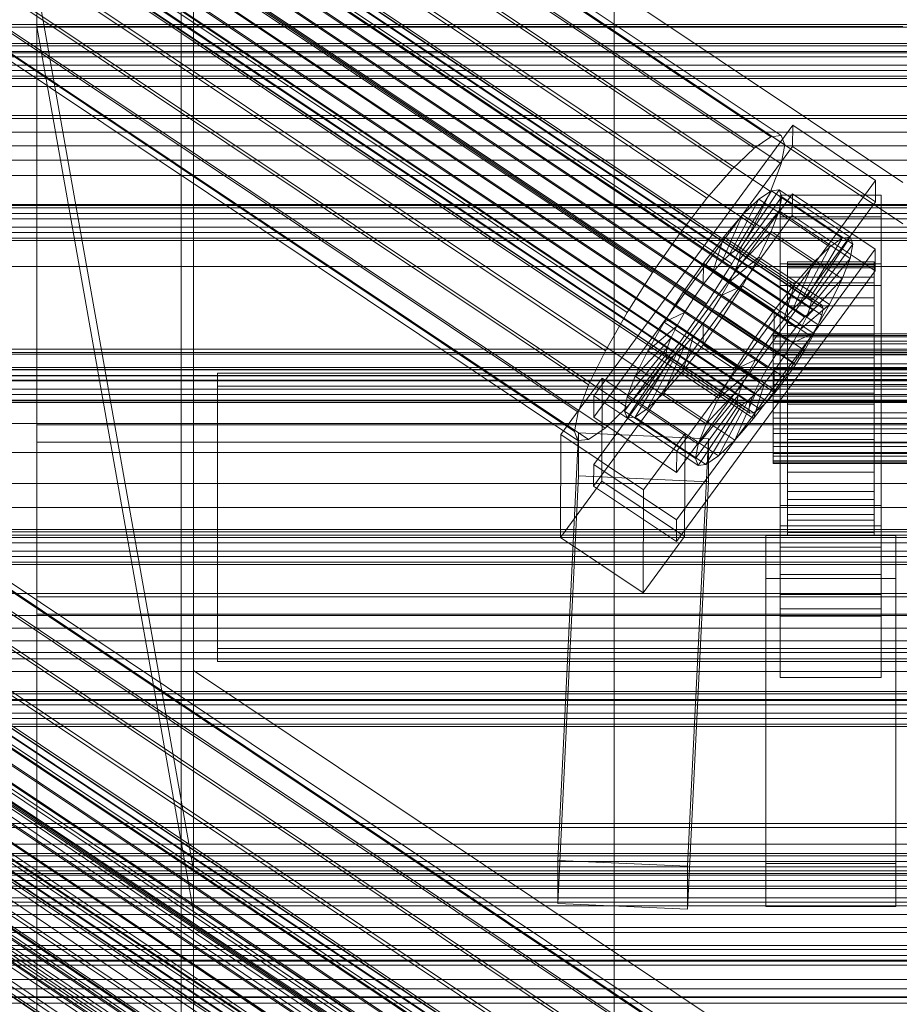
# Model space of a CAD drawing. Header units: millimetres. Extents: x -4738 to 65662, y -68080 to 6847.
# Tile 345 of 656: x -252 to -130, y -33162 to -33026. Entities that reach past the tile are written whole.
import ezdxf

# ---------------------------------------------------------------- set-up
doc = ezdxf.new("R2010")
doc.units = ezdxf.units.MM
for name, color, linetype, lineweight in [('COTAS_P', 1, 'Continuous', 0), ('frontal_C01', 7, 'Continuous', 0), ('frontal_C02', 7, 'Continuous', 0), ('frontal_C03', 7, 'Continuous', 0), ('frontal_C03-dry', 7, 'Continuous', 0), ('frontal_dosificador', 7, 'Continuous', 0), ('frontal_secador', 7, 'Continuous', 0)]:
    doc.layers.add(name, color=color, linetype=linetype, lineweight=lineweight)
doc.dimstyles.new('R19_100', dxfattribs={"dimtxt": 250, "dimasz": 150, "dimexe": 150, "dimexo": 80, "dimgap": 100, "dimtad": 1, "dimtih": 1, "dimtoh": 1, "dimdsep": 46, "dimcen": 0.09, "dimadec": 0, "dimazin": 0, "dimtfac": 1, "dimtdec": 4, "dimtofl": 0, "dimtmove": 0, "dimatfit": 3, "dimfxl": 1, "dimtolj": 1, "dimtzin": 0, "dimarcsym": 0})

# ---------------------------------------------------------------- blocks, each defined once
blk = doc.blocks.new('DIM_R31_49')
at = {"layer": 'COTAS_P'}
for p, q in [((-150, -32300), (550, -32300)), ((550, -32300), (505, -32450)), ((550, -34900), (550, -32300)), ((550, -32300), (595, -32450)), ((550, -34900), (505, -34750)), ((550, -34900), (595, -34750)), ((-150, -34900), (550, -34900))]:
    blk.add_line(p, q, dxfattribs=at)
blk.add_text('2600 P', height=250, rotation=90, dxfattribs=at).set_placement((450, -33600))

msp = doc.modelspace()

# ---------------------------------------------------------------- linework, layer by layer
at = {"layer": 'frontal_C01'}
for p, q in [((-250, -33020.803), (-228.298, -33143.494)), ((-250, -33020.803), (-250, -33026.583)), ((300, -33026.666), (-300, -33026.666)), ((-228.298, -33149.274), (-250, -33026.583)), ((-250, -33026.583), (-130, -33026.583)), ((300, -33043.118), (-300, -33043.118)), ((300, -33045.133), (-300, -33045.133)), ((300, -33071.304), (-300, -33071.304)), ((300, -33074.154), (-300, -33074.154)), ((-332.629, -33079.473), (-148.32, -33203.808)), ((-331.181, -33079.124), (-146.872, -33203.459)), ((-330.692, -33080.214), (-146.383, -33204.548)), ((-334.938, -33081.238), (-150.629, -33205.573)), ((-356.348, -33083.564), (-142.549, -33227.792)), ((-355.53, -33082.938), (-141.731, -33227.166)), ((-355.017, -33082.814), (-141.218, -33227.043)), ((-354.844, -33083.201), (-141.045, -33227.429)), ((-331.197, -33082.669), (-146.887, -33207.003)), ((-357.415, -33084.648), (-143.617, -33228.876)), ((-355.022, -33084.07), (-141.224, -33228.299)), ((-337.95, -33084.299), (-153.641, -33208.633)), ((-358.659, -33086.117), (-144.861, -33230.346)), ((-355.541, -33085.365), (-141.742, -33229.593)), ((-332.659, -33086.321), (-148.35, -33210.656)), ((-356.363, -33086.995), (-142.565, -33231.223)), ((-146.196, -33232.1), (-359.995, -33087.872)), ((-357.434, -33088.851), (-143.635, -33233.079)), ((-341.461, -33088.446), (-157.152, -33212.78)), ((-334.981, -33090.923), (-150.672, -33215.258)), ((-160.922, -33217.731), (-345.231, -33093.397)), ((-338.003, -33096.16), (-153.694, -33220.495)), ((-341.52, -33101.675), (-157.211, -33226.01)), ((300, -33108.261), (-300, -33108.261)), ((300, -33111.751), (-300, -33111.751)), ((-130, -33209.806), (-228.298, -33143.494)), ((-228.298, -33143.494), (-228.298, -33264.081)), ((-228.298, -33143.494), (-228.298, -33149.274)), ((-228.298, -33269.862), (-228.298, -33149.274)), ((-228.298, -33149.274), (-130, -33215.586)), ((-300, -33151.469), (300, -33151.469)), ((300, -33155.362), (-300, -33155.362))]:
    msp.add_line(p, q, dxfattribs=at)
at = {"layer": 'frontal_C02'}
for p, q in [((-331.181, -32918.462), (-146.872, -33041.717)), ((-332.629, -32918.62), (-148.32, -33041.874)), ((-330.692, -32919.745), (-146.383, -33042.999)), ((-334.938, -32920.207), (-150.629, -33043.462)), ((-355.53, -32922.306), (-141.731, -33065.281)), ((-355.017, -32922.25), (-141.218, -33065.225)), ((-331.197, -32922.381), (-146.887, -33045.635)), ((-250, -32921.727), (-250, -35767.183)), ((-357.415, -32923.899), (-143.617, -33066.875)), ((-356.348, -32922.869), (-142.549, -33065.844)), ((-355.022, -32923.639), (-141.224, -33066.614)), ((-354.844, -32922.705), (-141.045, -33065.68)), ((-337.95, -32923.116), (-153.641, -33046.371)), ((-358.659, -32925.328), (-144.861, -33068.303)), ((-355.541, -32924.988), (-141.742, -33067.964)), ((-356.363, -32926.662), (-142.565, -33069.637)), ((-332.659, -32926.19), (-148.35, -33049.445)), ((-250, -35771.953), (-250, -32926.497)), ((-146.196, -33070.033), (-359.995, -32927.058)), ((-341.461, -32927.149), (-157.152, -33050.404)), ((-361.332, -32928.97), (-147.533, -33071.945)), ((-357.434, -32928.545), (-143.635, -33071.521)), ((-358.68, -32930.51), (-144.881, -33073.486)), ((-362.578, -32930.935), (-148.779, -33073.91)), ((-160.922, -33055.285), (-345.231, -32932.03)), ((-334.981, -32930.914), (-150.672, -33054.168)), ((-363.648, -32932.818), (-149.85, -33075.793)), ((-360.017, -32932.423), (-146.218, -33075.398)), ((-364.471, -32934.492), (-150.672, -33077.467)), ((-361.352, -32934.152), (-147.554, -33077.127)), ((-364.989, -32935.842), (-151.191, -33078.817)), ((-362.596, -32935.581), (-148.798, -33078.556)), ((-338.003, -32936.229), (-153.694, -33059.484)), ((-365.168, -32936.776), (-151.369, -33079.751)), ((-364.995, -32937.23), (-151.196, -33080.205)), ((-364.482, -32937.174), (-150.683, -33080.15)), ((-363.664, -32936.612), (-149.865, -33079.587)), ((-349.002, -32937.427), (-164.693, -33060.682)), ((-341.52, -32941.774), (-157.211, -33065.029)), ((-352.519, -32942.972), (-168.21, -33066.227)), ((-345.291, -32947.171), (-160.982, -33070.426)), ((-355.541, -32948.287), (-171.232, -33071.542)), ((-349.061, -32952.052), (-164.752, -33075.307)), ((-357.863, -32953.011), (-173.554, -33076.265)), ((-359.326, -32956.82), (-175.016, -33080.075)), ((-352.572, -32956.085), (-168.263, -33079.339)), ((-359.83, -32959.456), (-175.521, -33082.711)), ((-355.584, -32958.994), (-171.275, -33082.248)), ((-359.341, -32960.739), (-175.032, -33083.994)), ((-357.893, -32960.581), (-173.584, -33083.836)), ((-130, -33048.209), (-228.298, -32982.474)), ((-228.298, -32982.474), (-228.298, -33115.864)), ((-228.298, -33121.594), (-228.298, -32988.204)), ((-228.298, -32988.204), (-130, -33053.94)), ((-425, -33030.257), (425, -33030.257)), ((-172.809, -33077.782), (-145.277, -33040.26)), ((-145.289, -33043.24), (-145.277, -33040.26)), ((-145.277, -33040.26), (-133.809, -33047.929)), ((-150.629, -33043.462), (-148.32, -33041.874)), ((-148.32, -33041.874), (-146.872, -33041.717)), ((-146.872, -33041.717), (-146.383, -33042.999)), ((-145.289, -33043.24), (-172.821, -33080.763)), ((-153.641, -33046.371), (-150.629, -33043.462)), ((-146.383, -33042.999), (-146.887, -33045.635)), ((-133.821, -33050.91), (-145.289, -33043.24)), ((-157.152, -33050.404), (-153.641, -33046.371)), ((-146.887, -33045.635), (-148.35, -33049.445)), ((-133.809, -33047.929), (-161.341, -33085.452)), ((-133.809, -33047.929), (-133.821, -33050.91)), ((-153.199, -33057.612), (-148.226, -33049.352)), ((-152.686, -33057.556), (-147.143, -33049.234)), ((-148.35, -33049.445), (-150.672, -33054.168)), ((-148.226, -33049.352), (-149.953, -33050.54)), ((-147.143, -33049.234), (-148.226, -33049.352)), ((-148.226, -33049.352), (-138.396, -33055.926)), ((-147.143, -33049.234), (-137.313, -33055.808)), ((-146.777, -33050.194), (-147.143, -33049.234)), ((-172.847, -33087.32), (-145.315, -33049.798)), ((-161.353, -33088.432), (-133.821, -33050.91)), ((-160.922, -33055.285), (-157.152, -33050.404)), ((-154.017, -33058.175), (-149.953, -33050.54)), ((-152.513, -33058.011), (-146.777, -33050.194)), ((-149.953, -33050.54), (-152.207, -33052.716)), ((-149.953, -33050.54), (-140.123, -33057.113)), ((-147.155, -33052.165), (-146.777, -33050.194)), ((-147, -33052.952), (-147, -33049.972)), ((-147, -33049.972), (-133, -33049.972)), ((-147, -33095.79), (-147, -33049.972)), ((-146.777, -33050.194), (-136.948, -33056.767)), ((-145.327, -33052.778), (-145.315, -33049.798)), ((-145.315, -33049.798), (-133.847, -33057.467)), ((-133, -33049.972), (-133, -33052.952)), ((-133, -33049.972), (-133, -33095.79)), ((-332.629, -33052.01), (-148.32, -33175.265)), ((-331.181, -33051.852), (-146.872, -33175.107)), ((-152.692, -33058.945), (-147.155, -33052.165)), ((-148.249, -33055.015), (-147.155, -33052.165)), ((-147.155, -33052.165), (-137.325, -33058.739)), ((-334.938, -33053.598), (-150.629, -33176.852)), ((-330.692, -33053.135), (-146.383, -33176.39)), ((-145.327, -33052.778), (-172.859, -33090.3)), ((-155.085, -33059.205), (-152.207, -33052.716)), ((-152.207, -33052.716), (-154.833, -33055.732)), ((-152.207, -33052.716), (-142.377, -33059.289)), ((-133, -33052.952), (-147, -33052.952)), ((-147, -33052.952), (-147, -33098.77)), ((-133.859, -33060.447), (-145.327, -33052.778)), ((-133, -33098.77), (-133, -33052.952)), ((-150.672, -33054.168), (-153.694, -33059.484)), ((-153.21, -33060.295), (-148.249, -33055.015)), ((-149.985, -33058.548), (-148.249, -33055.015)), ((-148.249, -33055.015), (-138.419, -33061.589)), ((-356.348, -33056.259), (-142.549, -33199.234)), ((-355.53, -33055.696), (-141.731, -33198.672)), ((-355.017, -33055.64), (-141.218, -33198.616)), ((-354.844, -33056.095), (-141.045, -33199.07)), ((-331.197, -33055.771), (-146.887, -33179.026)), ((-164.693, -33060.682), (-160.922, -33055.285)), ((-154.833, -33055.732), (-157.653, -33059.383)), ((-156.329, -33060.634), (-154.833, -33055.732)), ((-154.833, -33055.732), (-145.003, -33062.306)), ((-138.396, -33055.926), (-143.369, -33064.186)), ((-137.313, -33055.808), (-142.856, -33064.13)), ((-140.123, -33057.113), (-138.396, -33055.926)), ((-138.396, -33055.926), (-137.313, -33055.808)), ((-137.313, -33055.808), (-136.948, -33056.767)), ((-357.415, -33057.29), (-143.617, -33200.265)), ((-355.022, -33057.029), (-141.224, -33200.004)), ((-337.95, -33056.507), (-153.641, -33179.761)), ((-133.847, -33057.467), (-161.379, -33094.989)), ((-154.017, -33058.175), (-153.199, -33057.612)), ((-153.199, -33057.612), (-152.686, -33057.556)), ((-143.369, -33064.186), (-153.199, -33057.612)), ((-142.856, -33064.13), (-152.686, -33057.556)), ((-152.686, -33057.556), (-152.513, -33058.011)), ((-140.123, -33057.113), (-144.188, -33064.748)), ((-136.948, -33056.767), (-142.683, -33064.584)), ((-142.377, -33059.289), (-140.123, -33057.113)), ((-136.948, -33056.767), (-137.325, -33058.739)), ((-133.847, -33057.467), (-133.859, -33060.447)), ((-358.659, -33058.719), (-144.861, -33201.694)), ((-355.541, -33058.379), (-141.742, -33201.354)), ((-155.085, -33059.205), (-154.017, -33058.175)), ((-154.033, -33061.968), (-149.985, -33058.548)), ((-144.188, -33064.748), (-154.017, -33058.175)), ((-152.692, -33058.945), (-153.21, -33060.295)), ((-152.513, -33058.011), (-152.692, -33058.945)), ((-142.862, -33065.518), (-152.692, -33058.945)), ((-142.683, -33064.584), (-152.513, -33058.011)), ((-152.246, -33062.524), (-149.985, -33058.548)), ((-149.985, -33058.548), (-140.156, -33065.122)), ((-137.325, -33058.739), (-142.862, -33065.518)), ((-137.325, -33058.739), (-138.419, -33061.589)), ((-450, -33059.848), (450, -33059.848)), ((-146.196, -33203.423), (-359.995, -33060.448)), ((-356.363, -33060.052), (-142.565, -33203.028)), ((-341.461, -33060.539), (-157.152, -33183.794)), ((-332.659, -33059.581), (-148.35, -33182.835)), ((-161.391, -33097.97), (-133.859, -33060.447)), ((-157.653, -33059.383), (-160.474, -33063.42)), ((-157.653, -33059.383), (-157.665, -33062.364)), ((-147.823, -33065.957), (-157.653, -33059.383)), ((-153.694, -33059.484), (-157.211, -33065.029)), ((-156.329, -33060.634), (-155.085, -33059.205)), ((-145.255, -33065.779), (-155.085, -33059.205)), ((-153.21, -33060.295), (-154.033, -33061.968)), ((-143.38, -33066.868), (-153.21, -33060.295)), ((-147, -33062.49), (-147, -33059.509)), ((-147, -33059.509), (-133, -33059.509)), ((-147, -33105.328), (-147, -33059.509)), ((-146, -33069.193), (-146, -33059.201)), ((-146, -33059.201), (-146, -33059.647)), ((-146, -33059.201), (-134, -33059.201)), ((-146, -33060.049), (-146, -33059.201)), ((-146, -33069.404), (-146, -33059.647)), ((-146, -33059.647), (-146, -33061.357)), ((-146, -33059.647), (-134, -33059.647)), ((-146, -33069.594), (-146, -33060.049)), ((-146, -33060.049), (-134, -33060.049)), ((-146, -33062.133), (-146, -33060.049)), ((-142.377, -33059.289), (-145.255, -33065.779)), ((-145.003, -33062.306), (-142.377, -33059.289)), ((-134, -33059.647), (-134, -33059.201)), ((-134, -33059.201), (-134, -33069.193)), ((-134, -33059.201), (-134, -33060.049)), ((-134, -33061.357), (-134, -33059.647)), ((-134, -33059.647), (-134, -33069.404)), ((-134, -33060.049), (-134, -33069.594)), ((-134, -33060.049), (-134, -33062.133)), ((-133, -33059.509), (-133, -33062.49)), ((-133, -33059.509), (-133, -33105.328)), ((-168.21, -33066.227), (-164.693, -33060.682)), ((-157.665, -33062.364), (-156.329, -33060.634)), ((-146.499, -33067.208), (-156.329, -33060.634)), ((-146, -33070.214), (-146, -33061.357)), ((-146, -33061.357), (-146, -33064.213)), ((-146, -33061.357), (-134, -33061.357)), ((-138.419, -33061.589), (-143.38, -33066.868)), ((-138.419, -33061.589), (-140.156, -33065.122)), ((-134, -33064.213), (-134, -33061.357)), ((-134, -33061.357), (-134, -33070.214)), ((-361.332, -33062.36), (-147.533, -33205.336)), ((-357.434, -33061.936), (-143.635, -33204.911)), ((-159.001, -33064.276), (-157.665, -33062.364)), ((-157.665, -33062.364), (-147.835, -33068.937)), ((-154.033, -33061.968), (-155.103, -33063.852)), ((-155.103, -33063.852), (-152.246, -33062.524)), ((-154.877, -33066.672), (-152.246, -33062.524)), ((-144.203, -33068.542), (-154.033, -33061.968)), ((-152.246, -33062.524), (-142.416, -33069.098)), ((-147.823, -33065.957), (-145.003, -33062.306)), ((-133, -33062.49), (-147, -33062.49)), ((-147, -33062.49), (-147, -33108.308)), ((-145.003, -33062.306), (-146.499, -33067.208)), ((-146, -33070.581), (-146, -33062.133)), ((-146, -33062.133), (-134, -33062.133)), ((-146, -33065.31), (-146, -33062.133)), ((-134, -33062.133), (-134, -33070.581)), ((-134, -33062.133), (-134, -33065.31)), ((-133, -33108.308), (-133, -33062.49)), ((-362.578, -33064.325), (-148.779, -33207.3)), ((-358.68, -33063.901), (-144.881, -33206.876)), ((-334.981, -33064.304), (-150.672, -33187.559)), ((-160.474, -33063.42), (-163.105, -33067.568)), ((-159.001, -33064.276), (-160.474, -33063.42)), ((-160.474, -33063.42), (-150.644, -33069.994)), ((-160.247, -33066.241), (-159.001, -33064.276)), ((-149.171, -33070.85), (-159.001, -33064.276)), ((-155.103, -33063.852), (-156.35, -33065.816)), ((-145.274, -33070.425), (-155.103, -33063.852)), ((-146, -33071.567), (-146, -33064.213)), ((-146, -33064.213), (-146, -33068.021)), ((-146, -33064.213), (-134, -33064.213)), ((-143.369, -33064.186), (-144.188, -33064.748)), ((-142.856, -33064.13), (-143.369, -33064.186)), ((-142.862, -33065.518), (-142.683, -33064.584)), ((-142.683, -33064.584), (-142.856, -33064.13)), ((-134, -33068.021), (-134, -33064.213)), ((-134, -33064.213), (-134, -33071.567)), ((-360.017, -33065.813), (-146.218, -33208.788)), ((-160.922, -33188.675), (-345.231, -33065.42)), ((-157.211, -33065.029), (-160.982, -33070.426)), ((-156.35, -33065.816), (-157.686, -33067.729)), ((-156.35, -33065.816), (-154.877, -33066.672)), ((-146.52, -33072.39), (-156.35, -33065.816)), ((-150.644, -33069.994), (-147.823, -33065.957)), ((-147.835, -33068.937), (-147.823, -33065.957)), ((-145.255, -33065.779), (-146.499, -33067.208)), ((-146, -33072.087), (-146, -33065.31)), ((-146, -33065.31), (-134, -33065.31)), ((-146, -33069.365), (-146, -33065.31)), ((-144.188, -33064.748), (-145.255, -33065.779)), ((-140.156, -33065.122), (-144.203, -33068.542)), ((-143.617, -33066.875), (-142.549, -33065.844)), ((-143.38, -33066.868), (-142.862, -33065.518)), ((-142.549, -33065.844), (-141.731, -33065.281)), ((-140.156, -33065.122), (-142.416, -33069.098)), ((-141.731, -33065.281), (-141.218, -33065.225)), ((-141.045, -33065.68), (-141.224, -33066.614)), ((-141.218, -33065.225), (-141.045, -33065.68)), ((-134, -33065.31), (-134, -33072.087)), ((-134, -33065.31), (-134, -33069.365)), ((-363.648, -33066.209), (-149.85, -33209.184)), ((-171.232, -33071.542), (-168.21, -33066.227)), ((-160.247, -33066.241), (-163.105, -33067.568)), ((-161.318, -33068.124), (-160.247, -33066.241)), ((-150.417, -33072.815), (-160.247, -33066.241)), ((-157.698, -33070.709), (-154.877, -33066.672)), ((-154.877, -33066.672), (-145.047, -33073.246)), ((-146.499, -33067.208), (-147.835, -33068.937)), ((-144.861, -33068.303), (-143.617, -33066.875)), ((-144.203, -33068.542), (-143.38, -33066.868)), ((-141.224, -33066.614), (-141.742, -33067.964)), ((-364.471, -33067.882), (-150.672, -33210.857)), ((-361.352, -33067.542), (-147.554, -33210.518)), ((-163.105, -33067.568), (-165.365, -33071.544)), ((-161.318, -33068.124), (-165.365, -33071.544)), ((-163.105, -33067.568), (-153.275, -33074.142)), ((-162.14, -33069.798), (-161.318, -33068.124)), ((-151.488, -33074.698), (-161.318, -33068.124)), ((-157.686, -33067.729), (-159.022, -33069.458)), ((-157.686, -33067.729), (-157.698, -33070.709)), ((-147.856, -33074.302), (-157.686, -33067.729)), ((-146.196, -33070.033), (-144.861, -33068.303)), ((-146, -33073.371), (-146, -33068.021)), ((-146, -33068.021), (-146, -33072.522)), ((-146, -33068.021), (-134, -33068.021)), ((-145.274, -33070.425), (-144.203, -33068.542)), ((-141.742, -33067.964), (-142.565, -33069.637)), ((-134, -33072.522), (-134, -33068.021)), ((-134, -33068.021), (-134, -33073.371)), ((-364.989, -33069.232), (-151.191, -33212.207)), ((-363.664, -33070.002), (-149.865, -33212.977)), ((-362.596, -33068.971), (-148.798, -33211.947)), ((-338.003, -33069.619), (-153.694, -33192.874)), ((-162.14, -33069.798), (-167.102, -33075.078)), ((-162.659, -33071.148), (-162.14, -33069.798)), ((-152.311, -33076.372), (-162.14, -33069.798)), ((-159.022, -33069.458), (-160.518, -33074.36)), ((-159.022, -33069.458), (-160.266, -33070.887)), ((-149.192, -33076.032), (-159.022, -33069.458)), ((-153.275, -33074.142), (-150.644, -33069.994)), ((-150.644, -33069.994), (-149.171, -33070.85)), ((-147.835, -33068.937), (-149.171, -33070.85)), ((-148, -33069.594), (-148, -33069.193)), ((-148, -33069.193), (-148, -33069.404)), ((-148, -33069.193), (148, -33069.193)), ((-148, -33069.404), (-148, -33070.214)), ((-148, -33069.404), (148, -33069.404)), ((-148, -33070.581), (-148, -33069.594)), ((-148, -33069.594), (148, -33069.594)), ((-147.533, -33071.945), (-146.196, -33070.033)), ((-146, -33069.404), (-146, -33069.193)), ((-134, -33069.193), (-146, -33069.193)), ((-146, -33069.193), (-146, -33069.594)), ((-146, -33074.007), (-146, -33069.365)), ((-146, -33069.365), (-134, -33069.365)), ((-146, -33074.021), (-146, -33069.365)), ((-146, -33070.214), (-146, -33069.404)), ((-134, -33069.404), (-146, -33069.404)), ((-134, -33069.594), (-146, -33069.594)), ((-146, -33069.594), (-146, -33070.581)), ((-142.416, -33069.098), (-145.274, -33070.425)), ((-142.416, -33069.098), (-145.047, -33073.246)), ((-142.565, -33069.637), (-143.635, -33071.521)), ((-134, -33069.193), (-134, -33069.404)), ((-134, -33069.594), (-134, -33069.193)), ((-134, -33069.365), (-134, -33074.007)), ((-134, -33069.365), (-134, -33074.021)), ((-134, -33069.404), (-134, -33070.214)), ((-134, -33070.581), (-134, -33069.594)), ((-365.168, -33070.166), (-151.369, -33213.141)), ((-364.995, -33070.62), (-151.196, -33213.596)), ((-364.482, -33070.565), (-150.683, -33213.54)), ((-349.002, -33070.817), (-164.693, -33194.072)), ((-162.659, -33071.148), (-168.196, -33077.927)), ((-160.982, -33070.426), (-164.752, -33075.307)), ((-160.266, -33070.887), (-163.144, -33077.377)), ((-162.837, -33072.082), (-162.659, -33071.148)), ((-152.829, -33077.721), (-162.659, -33071.148)), ((-160.266, -33070.887), (-161.333, -33071.918)), ((-160.518, -33074.36), (-157.698, -33070.709)), ((-150.436, -33077.461), (-160.266, -33070.887)), ((-157.698, -33070.709), (-147.868, -33077.283)), ((-149.171, -33070.85), (-150.417, -33072.815)), ((-148, -33070.214), (-148, -33071.567)), ((-148, -33070.214), (148, -33070.214)), ((-148, -33072.087), (-148, -33070.581)), ((-148, -33070.581), (148, -33070.581)), ((-146.52, -33072.39), (-145.274, -33070.425)), ((-146, -33071.567), (-146, -33070.214)), ((-134, -33070.214), (-146, -33070.214)), ((-134, -33070.581), (-146, -33070.581)), ((-146, -33070.581), (-146, -33072.087)), ((-134, -33070.214), (-134, -33071.567)), ((-134, -33072.087), (-134, -33070.581)), ((450, -33071.77), (-450, -33071.77)), ((-173.554, -33076.265), (-171.232, -33071.542)), ((-162.837, -33072.082), (-168.573, -33079.899)), ((-162.664, -33072.536), (-168.208, -33080.859)), ((-162.151, -33072.48), (-167.125, -33080.741)), ((-165.365, -33071.544), (-167.102, -33075.078)), ((-161.333, -33071.918), (-165.397, -33079.553)), ((-165.365, -33071.544), (-155.535, -33078.118)), ((-162.664, -33072.536), (-162.837, -33072.082)), ((-153.008, -33078.655), (-162.837, -33072.082)), ((-162.151, -33072.48), (-162.664, -33072.536)), ((-152.835, -33079.11), (-162.664, -33072.536)), ((-161.333, -33071.918), (-162.151, -33072.48)), ((-152.321, -33079.054), (-162.151, -33072.48)), ((-151.503, -33078.491), (-161.333, -33071.918)), ((-153.275, -33074.142), (-150.417, -33072.815)), ((-150.417, -33072.815), (-151.488, -33074.698)), ((-148.779, -33073.91), (-147.533, -33071.945)), ((-148, -33071.567), (-148, -33073.371)), ((-148, -33071.567), (148, -33071.567)), ((-148, -33074.007), (-148, -33072.087)), ((-148, -33072.087), (148, -33072.087)), ((-147.856, -33074.302), (-146.52, -33072.39)), ((-145.047, -33073.246), (-146.52, -33072.39)), ((-146, -33073.371), (-146, -33071.567)), ((-134, -33071.567), (-146, -33071.567)), ((-134, -33072.087), (-146, -33072.087)), ((-146, -33072.087), (-146, -33074.007)), ((-146, -33072.522), (-146, -33075.503)), ((-134, -33072.522), (-146, -33072.522)), ((-146, -33072.522), (-146, -33077.409)), ((-143.635, -33071.521), (-144.881, -33073.486)), ((-134, -33071.567), (-134, -33073.371)), ((-134, -33074.007), (-134, -33072.087)), ((-134, -33075.503), (-134, -33072.522)), ((-134, -33077.409), (-134, -33072.522)), ((-155.535, -33078.118), (-153.275, -33074.142)), ((-149.85, -33075.793), (-148.779, -33073.91)), ((-148, -33073.371), (-148, -33075.503)), ((-148, -33073.371), (148, -33073.371)), ((-148, -33076.213), (-148, -33074.007)), ((-148, -33074.007), (148, -33074.007)), ((-145.047, -33073.246), (-147.868, -33077.283)), ((-144.881, -33073.486), (-146.218, -33075.398)), ((-146, -33075.503), (-146, -33073.371)), ((-134, -33073.371), (-146, -33073.371)), ((-134, -33074.007), (-146, -33074.007)), ((-146, -33074.007), (-146, -33076.213)), ((-146, -33076.213), (-146, -33074.021)), ((-146, -33074.021), (-134, -33074.021)), ((-146, -33078.961), (-146, -33074.021)), ((-134, -33073.371), (-134, -33075.503)), ((-134, -33076.213), (-134, -33074.007)), ((-134, -33074.021), (-134, -33076.213)), ((-134, -33074.021), (-134, -33078.961)), ((-341.52, -33075.164), (-157.211, -33198.419)), ((-225, -33076.432), (-225, -33074.644)), ((-225, -33074.644), (225, -33074.644)), ((-225, -33112.826), (-225, -33074.644)), ((-177.394, -33083.142), (-171.658, -33075.325)), ((-171.715, -33089.631), (-171.658, -33075.325)), ((-171.658, -33075.325), (-160.19, -33082.994)), ((-164.752, -33075.307), (-168.263, -33079.339)), ((-167.102, -33075.078), (-168.196, -33077.927)), ((-167.102, -33075.078), (-157.272, -33081.651)), ((-163.144, -33077.377), (-160.518, -33074.36)), ((-160.518, -33074.36), (-150.688, -33080.934)), ((-155.535, -33078.118), (-151.488, -33074.698)), ((-151.488, -33074.698), (-152.311, -33076.372)), ((-149.192, -33076.032), (-147.856, -33074.302)), ((-148, -33075.503), (-148, -33077.818)), ((148, -33075.503), (-148, -33075.503)), ((-147.868, -33077.283), (-147.856, -33074.302)), ((-146.218, -33075.398), (-147.554, -33077.127)), ((-146, -33075.503), (-134, -33075.503)), ((-146, -33077.818), (-146, -33075.503)), ((-134, -33075.503), (-134, -33077.818)), ((-352.519, -33076.362), (-168.21, -33199.617)), ((225, -33076.432), (-225, -33076.432)), ((-225, -33076.432), (-225, -33114.614)), ((-175.016, -33080.075), (-173.554, -33076.265)), ((-157.272, -33081.651), (-152.311, -33076.372)), ((-152.311, -33076.372), (-152.829, -33077.721)), ((-150.688, -33080.934), (-149.192, -33076.032)), ((-150.672, -33077.467), (-149.85, -33075.793)), ((-150.436, -33077.461), (-149.192, -33076.032)), ((-148, -33078.553), (-148, -33076.213)), ((-148, -33076.213), (148, -33076.213)), ((-134, -33076.213), (-146, -33076.213)), ((-146, -33076.213), (-146, -33078.553)), ((-134, -33078.553), (-134, -33076.213)), ((-172.809, -33077.782), (-172.821, -33080.763)), ((-161.341, -33085.452), (-172.809, -33077.782)), ((-168.196, -33077.927), (-168.573, -33079.899)), ((-168.196, -33077.927), (-158.366, -33084.501)), ((-165.397, -33079.553), (-163.144, -33077.377)), ((-163.144, -33077.377), (-153.314, -33083.95)), ((-158.366, -33084.501), (-152.829, -33077.721)), ((-157.272, -33081.651), (-155.535, -33078.118)), ((-153.314, -33083.95), (-150.436, -33077.461)), ((-152.829, -33077.721), (-153.008, -33078.655)), ((-151.503, -33078.491), (-150.436, -33077.461)), ((-151.191, -33078.817), (-150.672, -33077.467)), ((-147.868, -33077.283), (-150.688, -33080.934)), ((-147.554, -33077.127), (-148.798, -33078.556)), ((-148, -33077.818), (-148, -33080.158)), ((-148, -33077.818), (148, -33077.818)), ((-146, -33077.818), (-146, -33077.409)), ((-146, -33077.409), (-146, -33082.349)), ((-146, -33077.409), (-134, -33077.409)), ((-146, -33080.158), (-146, -33077.818)), ((-134, -33077.818), (-146, -33077.818)), ((-134, -33082.349), (-134, -33077.409)), ((-134, -33077.409), (-134, -33077.818)), ((-134, -33077.818), (-134, -33080.158)), ((-450, -33078.481), (450, -33078.481)), ((-168.263, -33079.339), (-171.275, -33082.248)), ((-167.125, -33080.741), (-165.397, -33079.553)), ((-165.397, -33079.553), (-155.567, -33086.127)), ((-158.743, -33086.472), (-153.008, -33078.655)), ((-158.378, -33087.432), (-152.835, -33079.11)), ((-157.295, -33087.314), (-152.321, -33079.054)), ((-155.567, -33086.127), (-151.503, -33078.491)), ((-153.008, -33078.655), (-152.835, -33079.11)), ((-152.835, -33079.11), (-152.321, -33079.054)), ((-152.321, -33079.054), (-151.503, -33078.491)), ((-151.369, -33079.751), (-151.191, -33078.817)), ((-149.865, -33079.587), (-150.683, -33080.15)), ((-148.798, -33078.556), (-149.865, -33079.587)), ((-148, -33080.868), (-148, -33078.553)), ((-148, -33078.553), (148, -33078.553)), ((-146, -33078.553), (-146, -33078.961)), ((-134, -33078.553), (-146, -33078.553)), ((-146, -33078.553), (-146, -33080.868)), ((-146, -33078.961), (-134, -33078.961)), ((-146, -33083.848), (-146, -33078.961)), ((-134, -33078.961), (-134, -33078.553)), ((-134, -33080.868), (-134, -33078.553)), ((-134, -33078.961), (-134, -33083.848)), ((-345.291, -33080.561), (-160.982, -33203.816)), ((-175.521, -33082.711), (-175.016, -33080.075)), ((-172.821, -33080.763), (-161.353, -33088.432)), ((-168.573, -33079.899), (-168.208, -33080.859)), ((-168.573, -33079.899), (-158.743, -33086.472)), ((-168.208, -33080.859), (-167.125, -33080.741)), ((-168.208, -33080.859), (-158.378, -33087.432)), ((-167.125, -33080.741), (-157.295, -33087.314)), ((-150.688, -33080.934), (-153.314, -33083.95)), ((-151.196, -33080.205), (-151.369, -33079.751)), ((-150.683, -33080.15), (-151.196, -33080.205)), ((-148, -33080.158), (-148, -33082.363)), ((-148, -33080.158), (148, -33080.158)), ((-148, -33083), (-148, -33080.868)), ((-148, -33080.868), (148, -33080.868)), ((-146, -33082.363), (-146, -33080.158)), ((-146, -33080.158), (-146, -33082.349)), ((-134, -33080.158), (-146, -33080.158)), ((-146, -33080.868), (-146, -33083.848)), ((-134, -33080.868), (-146, -33080.868)), ((-146, -33080.868), (-146, -33083)), ((-134, -33082.349), (-134, -33080.158)), ((-134, -33080.158), (-134, -33082.363)), ((-134, -33083.848), (-134, -33080.868)), ((-134, -33083), (-134, -33080.868)), ((-355.541, -33081.678), (-171.232, -33204.932)), ((-250, -33084.189), (-250, -33081.805)), ((-250, -33081.805), (250, -33081.805)), ((-250, -33105.669), (-250, -33081.805)), ((-171.275, -33082.248), (-173.584, -33083.836)), ((-158.366, -33084.501), (-157.272, -33081.651)), ((-148, -33082.363), (-148, -33084.284)), ((-148, -33082.363), (148, -33082.363)), ((-146, -33082.349), (-146, -33087.005)), ((-146, -33082.349), (-134, -33082.349)), ((-146, -33084.284), (-146, -33082.363)), ((-146, -33082.363), (-146, -33087.005)), ((-134, -33082.363), (-146, -33082.363)), ((-134, -33087.005), (-134, -33082.349)), ((-134, -33087.005), (-134, -33082.363)), ((-134, -33082.363), (-134, -33084.284)), ((-177.811, -33142.201), (-174.943, -33082.935)), ((-177.394, -33083.142), (-177.451, -33097.448)), ((-165.926, -33090.811), (-177.394, -33083.142)), ((-175.032, -33083.994), (-175.521, -33082.711)), ((-174.943, -33088.897), (-174.943, -33082.935)), ((-174.943, -33082.935), (-156.962, -33083.728)), ((-160.19, -33082.994), (-165.926, -33090.811)), ((-160.19, -33082.994), (-160.247, -33097.3)), ((-156.962, -33083.728), (-159.83, -33142.994)), ((-156.962, -33083.728), (-156.962, -33089.69)), ((-148, -33084.804), (-148, -33083)), ((-148, -33083), (148, -33083)), ((-146, -33083), (-146, -33088.349)), ((-134, -33083), (-146, -33083)), ((-146, -33083), (-146, -33084.804)), ((-134, -33088.349), (-134, -33083)), ((-134, -33084.804), (-134, -33083)), ((250, -33084.189), (-250, -33084.189)), ((-250, -33084.189), (-250, -33108.053)), ((-173.584, -33083.836), (-175.032, -33083.994)), ((-158.743, -33086.472), (-158.366, -33084.501)), ((-153.314, -33083.95), (-155.567, -33086.127)), ((-148, -33084.284), (-148, -33085.789)), ((-148, -33084.284), (148, -33084.284)), ((-148, -33086.157), (-148, -33084.804)), ((-148, -33084.804), (148, -33084.804)), ((-146, -33083.848), (-134, -33083.848)), ((-146, -33088.349), (-146, -33083.848)), ((-146, -33085.789), (-146, -33084.284)), ((-146, -33084.284), (-146, -33091.06)), ((-134, -33084.284), (-146, -33084.284)), ((-146, -33084.804), (-146, -33092.158)), ((-134, -33084.804), (-146, -33084.804)), ((-146, -33084.804), (-146, -33086.157)), ((-134, -33083.848), (-134, -33088.349)), ((-134, -33091.06), (-134, -33084.284)), ((-134, -33084.284), (-134, -33085.789)), ((-134, -33092.158), (-134, -33084.804)), ((-134, -33086.157), (-134, -33084.804)), ((450, -33085.634), (-450, -33085.634)), ((-357.863, -33086.401), (-173.554, -33209.656)), ((-349.061, -33085.442), (-164.752, -33208.697)), ((-161.353, -33088.432), (-161.341, -33085.452)), ((-158.378, -33087.432), (-158.743, -33086.472)), ((-155.567, -33086.127), (-157.295, -33087.314)), ((-148, -33085.789), (-148, -33086.776)), ((-148, -33085.789), (148, -33085.789)), ((-148, -33086.966), (-148, -33086.157)), ((-148, -33086.157), (148, -33086.157)), ((-146, -33086.776), (-146, -33085.789)), ((-146, -33085.789), (-146, -33094.238)), ((-134, -33085.789), (-146, -33085.789)), ((-146, -33086.157), (-146, -33095.014)), ((-134, -33086.157), (-146, -33086.157)), ((-146, -33086.157), (-146, -33086.966)), ((-134, -33094.238), (-134, -33085.789)), ((-134, -33085.789), (-134, -33086.776)), ((-134, -33095.014), (-134, -33086.157)), ((-134, -33086.966), (-134, -33086.157)), ((-172.847, -33087.32), (-172.859, -33090.3)), ((-161.379, -33094.989), (-172.847, -33087.32)), ((-157.295, -33087.314), (-158.378, -33087.432)), ((-148, -33086.776), (-148, -33087.178)), ((-148, -33086.776), (148, -33086.776)), ((-148, -33087.178), (-148, -33086.966)), ((-148, -33086.966), (148, -33086.966)), ((-148, -33087.178), (148, -33087.178)), ((-146, -33087.178), (-146, -33086.776)), ((-146, -33086.776), (-146, -33096.322)), ((-134, -33086.776), (-146, -33086.776)), ((-146, -33086.966), (-146, -33096.723)), ((-134, -33086.966), (-146, -33086.966)), ((-146, -33086.966), (-146, -33087.178)), ((-146, -33087.005), (-146, -33091.06)), ((-146, -33087.005), (-134, -33087.005)), ((-146, -33087.178), (-146, -33097.169)), ((-134, -33087.178), (-146, -33087.178)), ((-134, -33096.322), (-134, -33086.776)), ((-134, -33086.776), (-134, -33087.178)), ((-134, -33096.723), (-134, -33086.966)), ((-134, -33087.178), (-134, -33086.966)), ((-134, -33091.06), (-134, -33087.005)), ((-134, -33097.169), (-134, -33087.178)), ((-177.811, -33148.163), (-174.943, -33088.897)), ((-156.962, -33089.69), (-174.943, -33088.897)), ((-146, -33088.349), (-134, -33088.349)), ((-146, -33092.158), (-146, -33088.349)), ((-134, -33088.349), (-134, -33092.158)), ((450, -33089.936), (-450, -33089.936)), ((-359.326, -33090.211), (-175.016, -33213.465)), ((-352.572, -33089.475), (-168.263, -33212.729)), ((-171.715, -33089.631), (-177.451, -33097.448)), ((-172.859, -33090.3), (-161.391, -33097.97)), ((-160.247, -33097.3), (-171.715, -33089.631)), ((-159.83, -33148.956), (-156.962, -33089.69)), ((-165.983, -33105.118), (-165.926, -33090.811)), ((-146, -33091.06), (-146, -33094.238)), ((-146, -33091.06), (-134, -33091.06)), ((-134, -33094.238), (-134, -33091.06)), ((450, -33093.257), (-450, -33093.257)), ((-355.584, -33092.384), (-171.275, -33215.639)), ((-147, -33107.293), (-147, -33092.987)), ((-147, -33092.987), (-133, -33092.987)), ((-147, -33102.532), (-147, -33092.987)), ((-146, -33092.158), (-134, -33092.158)), ((-146, -33095.014), (-146, -33092.158)), ((-134, -33092.158), (-134, -33095.014)), ((-133, -33092.987), (-133, -33107.293)), ((-133, -33092.987), (-133, -33102.532)), ((-146, -33094.238), (-146, -33096.322)), ((-146, -33094.238), (-134, -33094.238)), ((-134, -33096.322), (-134, -33094.238)), ((-161.391, -33097.97), (-161.379, -33094.989)), ((-133, -33095.79), (-147, -33095.79)), ((-147, -33095.79), (-147, -33098.77)), ((-146, -33095.014), (-134, -33095.014)), ((-146, -33096.723), (-146, -33095.014)), ((-134, -33095.014), (-134, -33096.723)), ((-133, -33098.77), (-133, -33095.79)), ((-450, -33097.089), (450, -33097.089)), ((-165.983, -33105.118), (-160.247, -33097.3)), ((-149, -33103.12), (-149, -33097.159)), ((-149, -33097.159), (-131, -33097.159)), ((-149, -33142.596), (-149, -33097.159)), ((-146, -33096.322), (-146, -33097.169)), ((-146, -33096.322), (-134, -33096.322)), ((-146, -33096.723), (-134, -33096.723)), ((-146, -33097.169), (-146, -33096.723)), ((-146, -33097.169), (-134, -33097.169)), ((-134, -33097.169), (-134, -33096.322)), ((-134, -33096.723), (-134, -33097.169)), ((-131, -33097.159), (-131, -33103.12)), ((-131, -33097.159), (-131, -33142.596)), ((-177.451, -33097.448), (-165.983, -33105.118)), ((-147, -33098.77), (-133, -33098.77)), ((-133, -33102.532), (-147, -33102.532)), ((-147, -33102.532), (-147, -33116.839)), ((-133, -33116.839), (-133, -33102.532)), ((-131, -33103.12), (-149, -33103.12)), ((-149, -33148.557), (-149, -33103.12)), ((-131, -33148.557), (-131, -33103.12)), ((-450, -33105.18), (450, -33105.18)), ((-133, -33105.328), (-147, -33105.328)), ((-147, -33105.328), (-147, -33108.308)), ((-133, -33108.308), (-133, -33105.328)), ((250, -33105.669), (-250, -33105.669)), ((-250, -33105.669), (-250, -33108.053)), ((-250, -33108.053), (250, -33108.053)), ((-133, -33107.293), (-147, -33107.293)), ((-147, -33107.293), (-147, -33116.839)), ((-147, -33108.308), (-133, -33108.308)), ((-133, -33116.839), (-133, -33107.293)), ((-307, -33113.371), (307, -33113.371)), ((225, -33112.826), (-225, -33112.826)), ((-225, -33112.826), (-225, -33114.614)), ((307, -33114.265), (-307, -33114.265)), ((-225, -33114.614), (225, -33114.614)), ((-130, -33181.6), (-228.298, -33115.864)), ((-228.298, -33115.864), (-228.298, -33293.718)), ((-228.298, -33115.864), (-228.298, -33121.594)), ((-147, -33116.839), (-133, -33116.839)), ((-228.298, -33299.448), (-228.298, -33121.594)), ((-228.298, -33121.594), (-130, -33187.33)), ((-425, -33137.051), (425, -33137.051)), ((-159.83, -33142.994), (-177.811, -33142.201)), ((-177.811, -33142.201), (-177.811, -33148.163)), ((-159.83, -33148.956), (-159.83, -33142.994)), ((-131, -33142.596), (-149, -33142.596)), ((-149, -33142.596), (-149, -33148.557)), ((-131, -33148.557), (-131, -33142.596)), ((425, -33148.506), (-425, -33148.506)), ((-177.811, -33148.163), (-159.83, -33148.956)), ((-149, -33148.557), (-131, -33148.557)), ((425, -33152.192), (-425, -33152.192)), ((-450, -33161.186), (450, -33161.186)), ((-310, -33161.099), (310, -33161.099)), ((307, -33161.099), (-307, -33161.099)), ((-307, -33161.993), (307, -33161.993))]:
    msp.add_line(p, q, dxfattribs=at)
at = {"layer": 'frontal_C03'}
for p, q in [((1250, -33026.334), (-1250, -33026.334)), ((1250, -33028.932), (-1250, -33028.932)), ((1250, -33029.248), (-1250, -33029.248)), ((1250, -33030.042), (-1250, -33030.042)), ((-1250, -33030.806), (1250, -33030.806)), ((1250, -33031.929), (-1250, -33031.929)), ((1250, -33032.694), (-1250, -33032.694)), ((1250, -33033.488), (-1250, -33033.488)), ((1250, -33033.804), (-1250, -33033.804)), ((1250, -33033.821), (-1250, -33033.821)), ((1250, -33034.893), (-1250, -33034.893)), ((1250, -33038.944), (-1250, -33038.944)), ((1250, -33039.321), (-1250, -33039.321)), ((1250, -33051.389), (-1250, -33051.389)), ((1250, -33051.706), (-1250, -33051.706)), ((1250, -33052.5), (-1250, -33052.5)), ((-1250, -33053.264), (1250, -33053.264)), ((1250, -33054.387), (-1250, -33054.387)), ((1250, -33055.151), (-1250, -33055.151)), ((1250, -33055.945), (-1250, -33055.945)), ((1250, -33056.262), (-1250, -33056.262)), ((1250, -33073.847), (-1250, -33073.847)), ((1250, -33074.164), (-1250, -33074.164)), ((1250, -33074.958), (-1250, -33074.958)), ((-1250, -33075.722), (1250, -33075.722)), ((1250, -33076.845), (-1250, -33076.845)), ((1250, -33077.609), (-1250, -33077.609)), ((1250, -33078.403), (-1250, -33078.403)), ((1250, -33078.719), (-1250, -33078.719)), ((1250, -33096.305), (-1250, -33096.305)), ((1250, -33096.621), (-1250, -33096.621)), ((1250, -33097.415), (-1250, -33097.415)), ((-1250, -33098.179), (1250, -33098.179)), ((1250, -33099.302), (-1250, -33099.302)), ((1250, -33100.066), (-1250, -33100.066)), ((1250, -33100.86), (-1250, -33100.86)), ((1250, -33101.177), (-1250, -33101.177)), ((1250, -33118.762), (-1250, -33118.762)), ((1250, -33119.079), (-1250, -33119.079)), ((1250, -33119.873), (-1250, -33119.873)), ((-1250, -33120.637), (1250, -33120.637)), ((1250, -33121.76), (-1250, -33121.76)), ((1250, -33122.524), (-1250, -33122.524)), ((1250, -33123.318), (-1250, -33123.318)), ((1250, -33123.635), (-1250, -33123.635)), ((1250, -33141.22), (-1250, -33141.22)), ((1250, -33141.536), (-1250, -33141.536)), ((1250, -33142.33), (-1250, -33142.33)), ((-1250, -33143.095), (1250, -33143.095)), ((1250, -33144.217), (-1250, -33144.217)), ((1250, -33144.982), (-1250, -33144.982)), ((1250, -33145.776), (-1250, -33145.776)), ((1250, -33146.092), (-1250, -33146.092))]:
    msp.add_line(p, q, dxfattribs=at)
at = {"layer": 'frontal_C03-dry'}
for p, q in [((-1250, -33041.25), (1250, -33041.25)), ((1250, -33047.25), (-1250, -33047.25)), ((1250, -33051.25), (-1250, -33051.25)), ((-1250, -33075.625), (1250, -33075.625)), ((1250, -33081.625), (-1250, -33081.625)), ((1250, -33085.625), (-1250, -33085.625)), ((-1250, -33110), (1250, -33110)), ((1250, -33116), (-1250, -33116)), ((1250, -33120), (-1250, -33120))]:
    msp.add_line(p, q, dxfattribs=at)
at = {"layer": 'frontal_dosificador'}
for p, q in [((-230, -33900), (-230, -32340)), ((-170, -33900), (-170, -32340))]:
    msp.add_line(p, q, dxfattribs=at)
at = {"layer": 'frontal_secador'}
for p, q in [((-1265, -33072), (1265, -33072)), ((-1400, -33075), (1400, -33075)), ((-1265, -33075), (1265, -33075)), ((1250, -33137.611), (-1250, -33137.611)), ((1250, -33139.918), (-1250, -33139.918)), ((-1250, -33143.65), (1250, -33143.65)), ((1250, -33144), (-1250, -33144)), ((1250, -33147.382), (-1250, -33147.382)), ((-1250, -33148), (1250, -33148)), ((1250, -33149.689), (-1250, -33149.689)), ((1250, -33154), (-1250, -33154)), ((1250, -33154.545), (-1250, -33154.545)), ((1250, -33156), (-1250, -33156)), ((1250, -33156.144), (-1250, -33156.144)), ((1250, -33156.709), (-1250, -33156.709)), ((1250, -33158.686), (-1250, -33158.686)), ((1250, -33160), (-1250, -33160)), ((1320, -33162), (-1320, -33162)), ((1250, -33162), (-1250, -33162))]:
    msp.add_line(p, q, dxfattribs=at)

# ---------------------------------------------------------------- dimensions: what is measured, and where the dimension line sits
at = {"layer": 'COTAS_P'}
dim = msp.add_aligned_dim(p1=(-150, -34900), p2=(-150, -32300), distance=-700, text='<> P', dimstyle='R19_100', dxfattribs=at)
dim.commit()
dim.dimension.update_dxf_attribs({"geometry": 'DIM_R31_49', "text_midpoint": (550, -33600)})

doc.saveas('drawing.dxf')
